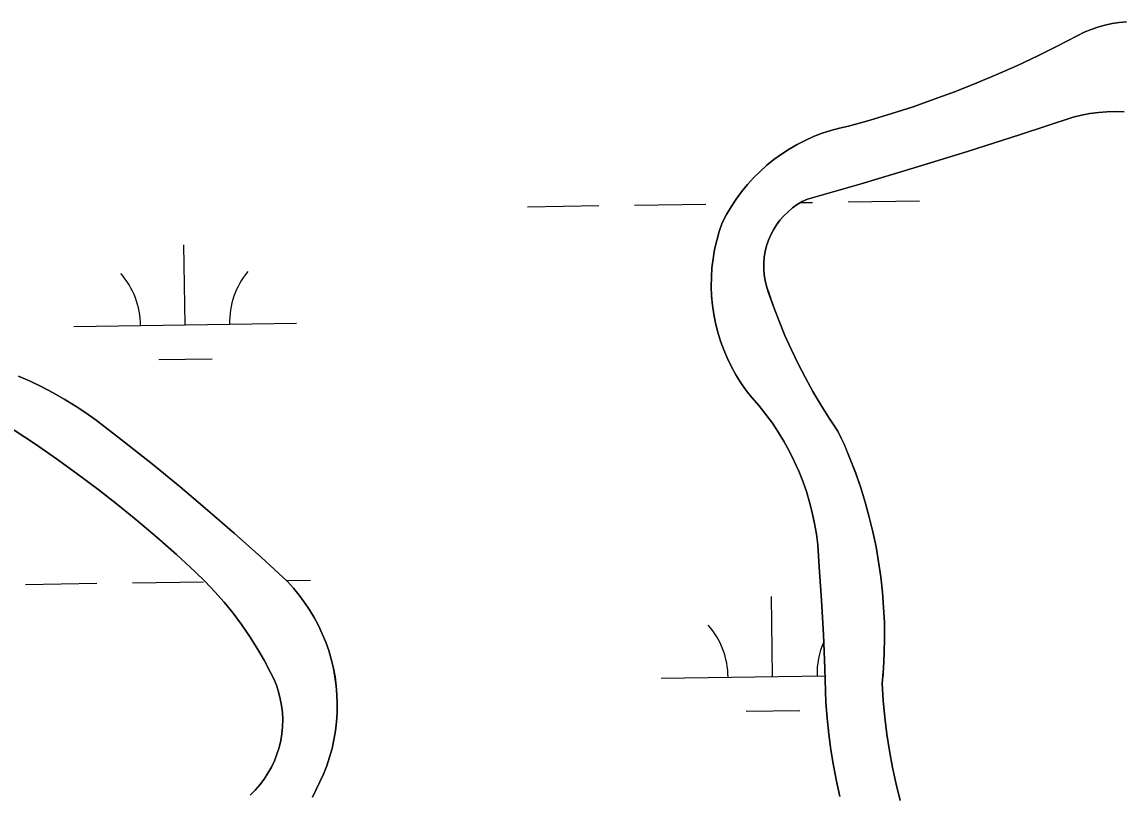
# Model space of a CAD drawing. Extents: x 3807117 to 3845308, y 337856 to 363736.
# Drawn here: x 3841442.8 to 3841935.9, y 343934.2 to 344281.3 of the extents above; entities that cross this region are included whole.
import ezdxf

# ---------------------------------------------------------------- set-up
doc = ezdxf.new("R2010")
doc.units = 0
doc.layers.add('V-TOPO-SHOR', color=7, linetype='Continuous')
doc.layers.add('V-WETL-SWMP', color=7, linetype='Continuous')

msp = doc.modelspace()

# ---------------------------------------------------------------- linework, layer by layer
at = {"layer": 'V-TOPO-SHOR'}
for points in [[(3841938.88, 344281.34), (3841935.61, 344281.07), (3841932.37, 344280.6), (3841929.16, 344279.93), (3841926, 344279.06)], [(3841926, 344279.06), (3841922.91, 344277.99), (3841919.88, 344276.73), (3841916.94, 344275.29), (3841908.01, 344270.61), (3841898.98, 344266.13), (3841889.85, 344261.84), (3841880.64, 344257.74), (3841871.34, 344253.83), (3841861.96, 344250.12), (3841852.51, 344246.61), (3841842.99, 344243.3), (3841833.39, 344240.19), (3841823.74, 344237.28), (3841814.02, 344234.58), (3841810, 344233.7), (3841806.03, 344232.62), (3841802.12, 344231.34), (3841798.28, 344229.85), (3841794.52, 344228.18), (3841790.86, 344226.3), (3841787.29, 344224.25), (3841783.84, 344222.01), (3841780.51, 344219.59), (3841777.31, 344217.01), (3841774.24, 344214.27), (3841771.32, 344211.36), (3841768.56, 344208.32), (3841765.95, 344205.13), (3841763.51, 344201.82), (3841761.25, 344198.38), (3841759.17, 344194.83), (3841757.27, 344191.18), (3841755.93, 344187.23), (3841754.79, 344183.22), (3841753.86, 344179.15), (3841753.15, 344175.04), (3841752.66, 344170.9), (3841752.38, 344166.74), (3841752.31, 344162.57), (3841752.47, 344158.41), (3841752.85, 344154.25), (3841753.44, 344150.13), (3841754.24, 344146.04), (3841755.26, 344141.99), (3841756.49, 344138.01), (3841757.93, 344134.09), (3841759.56, 344130.26), (3841761.4, 344126.51), (3841763.43, 344122.87), (3841765.64, 344119.34), (3841768.04, 344115.93), (3841770.61, 344112.65), (3841773.83, 344108.94), (3841776.9, 344105.1), (3841779.79, 344101.13), (3841782.52, 344097.05), (3841785.07, 344092.85), (3841787.44, 344088.55), (3841789.63, 344084.16), (3841791.64, 344079.67), (3841793.45, 344075.11), (3841795.06, 344070.47), (3841796.49, 344065.77), (3841797.71, 344061.02), (3841798.73, 344056.21), (3841799.55, 344051.37), (3841800.16, 344046.5), (3841800.57, 344041.6), (3841800.77, 344036.7), (3841801.85, 344021.5), (3841802.73, 344006.29), (3841803.39, 343991.08), (3841803.85, 343975.85), (3841804.38, 343968.73), (3841805.12, 343961.62), (3841806.05, 343954.54), (3841807.19, 343947.49), (3841808.52, 343940.48), (3841810.05, 343933.5)], [(3841914.87, 344238.6), (3841918.61, 344239.51), (3841922.4, 344240.21), (3841926.22, 344240.71), (3841930.06, 344241.01), (3841933.92, 344241.11), (3841937.77, 344241.01)], [(3841823.32, 344059.05), (3841821.5, 344065.66), (3841819.46, 344072.2), (3841817.21, 344078.67), (3841814.76, 344085.08), (3841812.11, 344091.4), (3841809.25, 344097.62), (3841805.33, 344103.44), (3841801.58, 344109.37), (3841798, 344115.41), (3841794.59, 344121.54), (3841791.37, 344127.77), (3841788.31, 344134.09), (3841785.45, 344140.5), (3841782.77, 344146.98), (3841780.27, 344153.54), (3841777.96, 344160.16), (3841777.14, 344162.66), (3841776.52, 344165.21), (3841776.11, 344167.8), (3841775.91, 344170.42), (3841775.91, 344173.04), (3841776.12, 344175.66), (3841776.54, 344178.25), (3841777.17, 344180.79), (3841778, 344183.29), (3841779.02, 344185.7), (3841780.24, 344188.03), (3841781.63, 344190.25), (3841783.2, 344192.36), (3841784.93, 344194.33), (3841786.81, 344196.16), (3841788.83, 344197.84), (3841790.98, 344199.35), (3841793.24, 344200.68), (3841795.6, 344201.82), (3841819.6, 344208.69), (3841843.53, 344215.81), (3841867.38, 344223.16), (3841891.16, 344230.76), (3841914.87, 344238.6)], [(3841584.04, 343967.09), (3841584.31, 343971.13), (3841584.38, 343975.17), (3841584.24, 343979.22), (3841583.9, 343983.25), (3841583.35, 343987.26), (3841582.61, 343991.24), (3841581.66, 343995.18), (3841580.52, 343999.06), (3841579.18, 344002.88), (3841577.66, 344006.63), (3841575.94, 344010.29), (3841574.04, 344013.87), (3841571.97, 344017.34), (3841569.72, 344020.71), (3841567.3, 344023.96), (3841564.73, 344027.08), (3841562, 344030.07), (3841550.2, 344040.96), (3841538.24, 344051.67), (3841526.12, 344062.2), (3841513.85, 344072.55), (3841501.42, 344082.72), (3841488.85, 344092.7), (3841476.13, 344102.49), (3841471.45, 344105.85), (3841466.66, 344109.03), (3841461.76, 344112.04), (3841456.75, 344114.88), (3841451.65, 344117.54), (3841446.46, 344120.02), (3841441.18, 344122.3)], [(3841439.25, 344098.05), (3841448.83, 344091.71), (3841458.28, 344085.18), (3841467.6, 344078.47), (3841476.79, 344071.58), (3841485.84, 344064.51), (3841494.75, 344057.26), (3841503.51, 344049.84), (3841512.12, 344042.24), (3841520.58, 344034.48), (3841525.1, 344030.08), (3841529.44, 344025.5), (3841533.6, 344020.76), (3841537.58, 344015.87), (3841541.36, 344010.82), (3841544.94, 344005.63), (3841548.32, 344000.31), (3841551.48, 343994.85), (3841554.44, 343989.28), (3841555.83, 343986.45), (3841557.03, 343983.53), (3841558.02, 343980.53), (3841558.8, 343977.47), (3841559.37, 343974.36), (3841559.72, 343971.22), (3841559.86, 343968.07), (3841559.78, 343964.91), (3841559.48, 343961.77), (3841558.96, 343958.65), (3841558.23, 343955.58), (3841557.29, 343952.56), (3841556.15, 343949.62), (3841554.8, 343946.76), (3841553.26, 343944.01), (3841551.54, 343941.36), (3841549.63, 343938.84), (3841547.56, 343936.46), (3841545.32, 343934.23)], [(3841837.24, 343931.77), (3841835.4, 343939.15), (3841833.78, 343946.58), (3841832.39, 343954.05), (3841831.23, 343961.57), (3841830.29, 343969.11), (3841829.59, 343976.68), (3841829.12, 343984.27), (3841829.69, 343991.1), (3841830.03, 343997.95), (3841830.16, 344004.8), (3841830.07, 344011.65), (3841829.76, 344018.5), (3841829.23, 344025.33), (3841828.48, 344032.14), (3841827.51, 344038.93), (3841826.33, 344045.68), (3841824.93, 344052.39), (3841823.32, 344059.05)], [(3841573.22, 343933.22), (3841578.21, 343943.61), (3841579.68, 343947.38), (3841580.95, 343951.23), (3841582.02, 343955.13), (3841582.9, 343959.08), (3841583.57, 343963.07), (3841584.04, 343967.09)]]:
    msp.add_lwpolyline(points, dxfattribs=at)
at = {"layer": 'V-WETL-SWMP'}
for p, q in [((3841926.01, 344279.06), (3841929.16, 344279.93)), ((3841929.16, 344279.93), (3841932.37, 344280.6)), ((3841932.37, 344280.6), (3841935.61, 344281.07)), ((3841935.61, 344281.07), (3841938.88, 344281.34)), ((3841908.01, 344270.61), (3841919.88, 344276.73)), ((3841919.88, 344276.73), (3841922.91, 344277.99)), ((3841922.91, 344277.99), (3841926.01, 344279.06)), ((3841898.98, 344266.13), (3841908.01, 344270.61)), ((3841889.85, 344261.84), (3841898.98, 344266.13)), ((3841880.64, 344257.74), (3841889.85, 344261.84)), ((3841871.34, 344253.83), (3841880.64, 344257.74)), ((3841852.51, 344246.61), (3841861.96, 344250.12)), ((3841861.96, 344250.12), (3841871.34, 344253.83)), ((3841842.99, 344243.3), (3841852.51, 344246.61)), ((3841823.74, 344237.28), (3841833.39, 344240.19)), ((3841833.39, 344240.19), (3841842.99, 344243.3)), ((3841922.4, 344240.21), (3841918.61, 344239.51)), ((3841926.22, 344240.71), (3841922.4, 344240.21)), ((3841930.07, 344241.01), (3841926.22, 344240.71)), ((3841933.92, 344241.11), (3841930.07, 344241.01)), ((3841937.77, 344241.01), (3841933.92, 344241.11)), ((3841814.02, 344234.57), (3841823.74, 344237.28)), ((3841914.87, 344238.6), (3841891.16, 344230.76)), ((3841918.61, 344239.51), (3841914.87, 344238.6)), ((3841798.28, 344229.86), (3841802.12, 344231.34)), ((3841802.12, 344231.34), (3841806.03, 344232.62)), ((3841806.03, 344232.62), (3841810, 344233.7)), ((3841810, 344233.7), (3841814.02, 344234.57)), ((3841891.16, 344230.76), (3841867.39, 344223.16)), ((3841787.3, 344224.25), (3841790.86, 344226.31)), ((3841790.86, 344226.31), (3841794.53, 344228.18)), ((3841794.53, 344228.18), (3841798.28, 344229.86)), ((3841780.51, 344219.59), (3841783.84, 344222.01)), ((3841783.84, 344222.01), (3841787.3, 344224.25)), ((3841867.39, 344223.16), (3841843.53, 344215.81)), ((3841774.24, 344214.26), (3841777.31, 344217.01)), ((3841777.31, 344217.01), (3841780.51, 344219.59)), ((3841843.53, 344215.81), (3841819.6, 344208.69)), ((3841768.56, 344208.32), (3841771.32, 344211.36)), ((3841771.32, 344211.36), (3841774.24, 344214.26)), ((3841765.95, 344205.13), (3841768.56, 344208.32)), ((3841819.6, 344208.69), (3841795.6, 344201.82)), ((3841761.25, 344198.38), (3841763.51, 344201.82)), ((3841763.51, 344201.82), (3841765.95, 344205.13)), ((3841793.24, 344200.68), (3841790.98, 344199.34)), ((3841795.6, 344201.82), (3841793.24, 344200.68)), ((3841813.83, 344200.56), (3841845.82, 344201.04)), ((3841669.84, 344198.4), (3841701.84, 344198.88)), ((3841717.84, 344199.12), (3841749.83, 344199.6)), ((3841759.17, 344194.83), (3841761.25, 344198.38)), ((3841786.81, 344196.16), (3841784.93, 344194.33)), ((3841788.83, 344197.84), (3841786.81, 344196.16)), ((3841790.98, 344199.34), (3841788.83, 344197.84)), ((3841792.49, 344200.24), (3841797.83, 344200.32)), ((3841755.93, 344187.23), (3841757.27, 344191.18)), ((3841757.27, 344191.18), (3841759.17, 344194.83)), ((3841783.2, 344192.36), (3841781.63, 344190.25)), ((3841784.93, 344194.33), (3841783.2, 344192.36)), ((3841754.79, 344183.22), (3841755.93, 344187.23)), ((3841779.02, 344185.7), (3841778, 344183.29)), ((3841780.24, 344188.03), (3841779.02, 344185.7)), ((3841781.63, 344190.25), (3841780.24, 344188.03)), ((3841516.03, 344145.35), (3841515.49, 344181.34)), ((3841753.86, 344179.15), (3841754.79, 344183.22)), ((3841777.17, 344180.8), (3841776.55, 344178.25)), ((3841778, 344183.29), (3841777.17, 344180.8)), ((3841753.15, 344175.04), (3841753.86, 344179.15)), ((3841776.55, 344178.25), (3841776.13, 344175.66)), ((3841752.38, 344166.74), (3841752.66, 344170.9)), ((3841752.66, 344170.9), (3841753.15, 344175.04)), ((3841776.13, 344175.66), (3841775.91, 344173.04)), ((3841775.91, 344173.04), (3841775.91, 344170.42)), ((3841752.32, 344162.57), (3841752.38, 344166.74)), ((3841775.91, 344170.42), (3841776.11, 344167.8)), ((3841776.11, 344167.8), (3841776.52, 344165.21)), ((3841752.47, 344158.41), (3841752.32, 344162.57)), ((3841776.52, 344165.21), (3841777.14, 344162.66)), ((3841777.14, 344162.66), (3841780.27, 344153.54)), ((3841752.85, 344154.25), (3841752.47, 344158.41)), ((3841753.44, 344150.13), (3841752.85, 344154.25)), ((3841780.27, 344153.54), (3841782.77, 344146.98)), ((3841754.24, 344146.04), (3841753.44, 344150.13)), ((3841782.77, 344146.98), (3841785.45, 344140.5)), ((3841466.04, 344144.6), (3841566.02, 344146.1)), ((3841755.26, 344141.99), (3841754.24, 344146.04)), ((3841756.49, 344138.01), (3841755.26, 344141.99)), ((3841757.92, 344134.09), (3841756.49, 344138.01)), ((3841785.45, 344140.5), (3841788.32, 344134.09)), ((3841759.56, 344130.26), (3841757.92, 344134.09)), ((3841788.32, 344134.09), (3841791.37, 344127.77)), ((3841504.26, 344129.74), (3841528.26, 344130.1)), ((3841761.4, 344126.51), (3841759.56, 344130.26)), ((3841763.43, 344122.87), (3841761.4, 344126.51)), ((3841791.37, 344127.77), (3841794.59, 344121.54)), ((3841441.18, 344122.31), (3841446.46, 344120.02)), ((3841765.64, 344119.34), (3841763.43, 344122.87)), ((3841794.59, 344121.54), (3841798, 344115.41)), ((3841446.46, 344120.02), (3841451.65, 344117.54)), ((3841451.65, 344117.54), (3841456.75, 344114.88)), ((3841768.04, 344115.93), (3841765.64, 344119.34)), ((3841456.75, 344114.88), (3841461.76, 344112.04)), ((3841461.76, 344112.04), (3841466.66, 344109.03)), ((3841770.62, 344112.65), (3841768.04, 344115.93)), ((3841773.83, 344108.94), (3841770.62, 344112.65)), ((3841798, 344115.41), (3841801.58, 344109.37)), ((3841466.66, 344109.03), (3841471.45, 344105.85)), ((3841776.9, 344105.1), (3841773.83, 344108.94)), ((3841801.58, 344109.37), (3841805.33, 344103.44)), ((3841471.45, 344105.85), (3841476.13, 344102.49)), ((3841476.13, 344102.49), (3841488.85, 344092.7)), ((3841779.79, 344101.13), (3841776.9, 344105.1)), ((3841805.33, 344103.44), (3841809.25, 344097.62)), ((3841448.83, 344091.71), (3841439.25, 344098.05)), ((3841782.52, 344097.05), (3841779.79, 344101.13)), ((3841785.07, 344092.85), (3841782.52, 344097.05)), ((3841809.25, 344097.62), (3841812.11, 344091.39)), ((3841488.85, 344092.7), (3841501.42, 344082.72)), ((3841787.44, 344088.55), (3841785.07, 344092.85)), ((3841458.28, 344085.18), (3841448.83, 344091.71)), ((3841789.63, 344084.16), (3841787.44, 344088.55)), ((3841812.11, 344091.39), (3841814.76, 344085.08)), ((3841467.6, 344078.47), (3841458.28, 344085.18)), ((3841501.42, 344082.72), (3841513.85, 344072.55)), ((3841791.64, 344079.67), (3841789.63, 344084.16)), ((3841814.76, 344085.08), (3841817.21, 344078.68)), ((3841476.79, 344071.58), (3841467.6, 344078.47)), ((3841793.45, 344075.11), (3841791.64, 344079.67)), ((3841817.21, 344078.68), (3841819.46, 344072.2)), ((3841513.85, 344072.55), (3841526.12, 344062.2)), ((3841795.07, 344070.47), (3841793.45, 344075.11)), ((3841819.46, 344072.2), (3841821.49, 344065.66)), ((3841485.84, 344064.51), (3841476.79, 344071.58)), ((3841796.49, 344065.77), (3841795.07, 344070.47)), ((3841494.75, 344057.26), (3841485.84, 344064.51)), ((3841797.71, 344061.01), (3841796.49, 344065.77)), ((3841821.49, 344065.66), (3841823.32, 344059.05)), ((3841526.12, 344062.2), (3841538.24, 344051.67)), ((3841798.73, 344056.21), (3841797.71, 344061.01)), ((3841823.32, 344059.05), (3841824.93, 344052.39)), ((3841503.51, 344049.84), (3841494.75, 344057.26)), ((3841799.55, 344051.37), (3841798.73, 344056.21)), ((3841512.12, 344042.24), (3841503.51, 344049.84)), ((3841538.24, 344051.67), (3841550.2, 344040.96)), ((3841800.16, 344046.5), (3841799.55, 344051.37)), ((3841824.93, 344052.39), (3841826.33, 344045.68)), ((3841800.57, 344041.6), (3841800.16, 344046.5)), ((3841826.33, 344045.68), (3841827.51, 344038.93)), ((3841520.59, 344034.48), (3841512.12, 344042.24)), ((3841550.2, 344040.96), (3841562, 344030.07)), ((3841800.77, 344036.7), (3841800.57, 344041.6)), ((3841827.51, 344038.93), (3841828.48, 344032.15)), ((3841525.1, 344030.08), (3841520.59, 344034.48)), ((3841801.85, 344021.5), (3841800.77, 344036.7)), ((3841444.36, 344028.83), (3841476.36, 344029.31)), ((3841492.35, 344029.55), (3841524.35, 344030.03)), ((3841529.44, 344025.5), (3841525.1, 344030.08)), ((3841561.44, 344030.58), (3841572.34, 344030.75)), ((3841562, 344030.07), (3841564.73, 344027.08)), ((3841828.48, 344032.15), (3841829.23, 344025.33)), ((3841533.6, 344020.76), (3841529.44, 344025.5)), ((3841564.73, 344027.08), (3841567.3, 344023.96)), ((3841567.3, 344023.96), (3841569.72, 344020.71)), ((3841779.86, 343987.42), (3841779.32, 344023.42)), ((3841829.23, 344025.33), (3841829.76, 344018.5)), ((3841537.58, 344015.87), (3841533.6, 344020.76)), ((3841569.72, 344020.71), (3841571.97, 344017.34)), ((3841802.73, 344006.29), (3841801.85, 344021.5)), ((3841829.76, 344018.5), (3841830.07, 344011.65)), ((3841541.36, 344010.82), (3841537.58, 344015.87)), ((3841571.97, 344017.34), (3841574.04, 344013.87)), ((3841574.04, 344013.87), (3841575.94, 344010.29)), ((3841544.94, 344005.63), (3841541.36, 344010.82)), ((3841575.94, 344010.29), (3841577.66, 344006.63)), ((3841830.07, 344011.65), (3841830.16, 344004.8)), ((3841548.32, 344000.31), (3841544.94, 344005.63)), ((3841577.66, 344006.63), (3841579.18, 344002.88)), ((3841803.39, 343991.08), (3841802.73, 344006.29)), ((3841830.16, 344004.8), (3841830.03, 343997.95)), ((3841551.48, 343994.85), (3841548.32, 344000.31)), ((3841579.18, 344002.88), (3841580.52, 343999.06)), ((3841580.52, 343999.06), (3841581.66, 343995.18)), ((3841554.44, 343989.28), (3841551.48, 343994.85)), ((3841581.66, 343995.18), (3841582.61, 343991.24)), ((3841830.03, 343997.95), (3841829.68, 343991.1)), ((3841555.83, 343986.45), (3841554.44, 343989.28)), ((3841582.61, 343991.24), (3841583.36, 343987.26)), ((3841803.85, 343975.85), (3841803.39, 343991.08)), ((3841829.68, 343991.1), (3841829.12, 343984.27)), ((3841557.03, 343983.53), (3841555.83, 343986.45)), ((3841558.02, 343980.53), (3841557.03, 343983.53)), ((3841583.36, 343987.26), (3841583.9, 343983.25)), ((3841729.87, 343986.67), (3841803.49, 343987.77)), ((3841829.12, 343984.27), (3841829.59, 343976.68)), ((3841829.44, 343988.16), (3841829.86, 343988.17)), ((3841558.8, 343977.47), (3841558.02, 343980.53)), ((3841583.9, 343983.25), (3841584.24, 343979.22)), ((3841584.24, 343979.22), (3841584.38, 343975.18)), ((3841559.37, 343974.36), (3841558.8, 343977.47)), ((3841559.72, 343971.22), (3841559.37, 343974.36)), ((3841584.38, 343975.18), (3841584.31, 343971.13)), ((3841804.38, 343968.73), (3841803.85, 343975.85)), ((3841829.59, 343976.68), (3841830.29, 343969.11)), ((3841559.86, 343968.07), (3841559.72, 343971.22)), ((3841584.31, 343971.13), (3841584.04, 343967.09)), ((3841768.09, 343971.81), (3841792.09, 343972.17)), ((3841805.11, 343961.63), (3841804.38, 343968.73)), ((3841830.29, 343969.11), (3841831.23, 343961.57)), ((3841559.48, 343961.77), (3841559.78, 343964.91)), ((3841559.78, 343964.91), (3841559.86, 343968.07)), ((3841584.04, 343967.09), (3841583.57, 343963.07)), ((3841558.96, 343958.65), (3841559.48, 343961.77)), ((3841582.9, 343959.08), (3841582.02, 343955.13)), ((3841583.57, 343963.07), (3841582.9, 343959.08)), ((3841806.05, 343954.55), (3841805.11, 343961.63)), ((3841831.23, 343961.57), (3841832.39, 343954.05)), ((3841557.29, 343952.56), (3841558.23, 343955.58)), ((3841558.23, 343955.58), (3841558.96, 343958.65)), ((3841582.02, 343955.13), (3841580.95, 343951.23)), ((3841807.19, 343947.49), (3841806.05, 343954.55)), ((3841832.39, 343954.05), (3841833.78, 343946.58)), ((3841554.8, 343946.76), (3841556.15, 343949.62)), ((3841556.15, 343949.62), (3841557.29, 343952.56)), ((3841580.95, 343951.23), (3841579.68, 343947.38)), ((3841551.54, 343941.36), (3841553.26, 343944.01)), ((3841553.26, 343944.01), (3841554.8, 343946.76)), ((3841579.68, 343947.38), (3841578.21, 343943.61)), ((3841808.52, 343940.48), (3841807.19, 343947.49)), ((3841833.78, 343946.58), (3841835.4, 343939.15)), ((3841549.63, 343938.84), (3841551.54, 343941.36)), ((3841578.21, 343943.61), (3841573.22, 343933.22)), ((3841810.05, 343933.5), (3841808.52, 343940.48)), ((3841835.4, 343939.15), (3841837.24, 343931.77)), ((3841545.33, 343934.23), (3841547.56, 343936.46)), ((3841547.56, 343936.46), (3841549.63, 343938.84))]:
    msp.add_line(p, q, dxfattribs=at)
for centre, start, end in [((3841460.79, 344144.99), 0.0865, 41.6302), ((3841571.26, 344146.65), 140.0865, 181.6302), ((3841724.62, 343987.07), 0.0865, 41.6302), ((3841835.09, 343988.72), 156.0871, 181.6302)]:
    msp.add_arc(centre, 35.25, start, end, dxfattribs=at)

doc.saveas('drawing.dxf')
